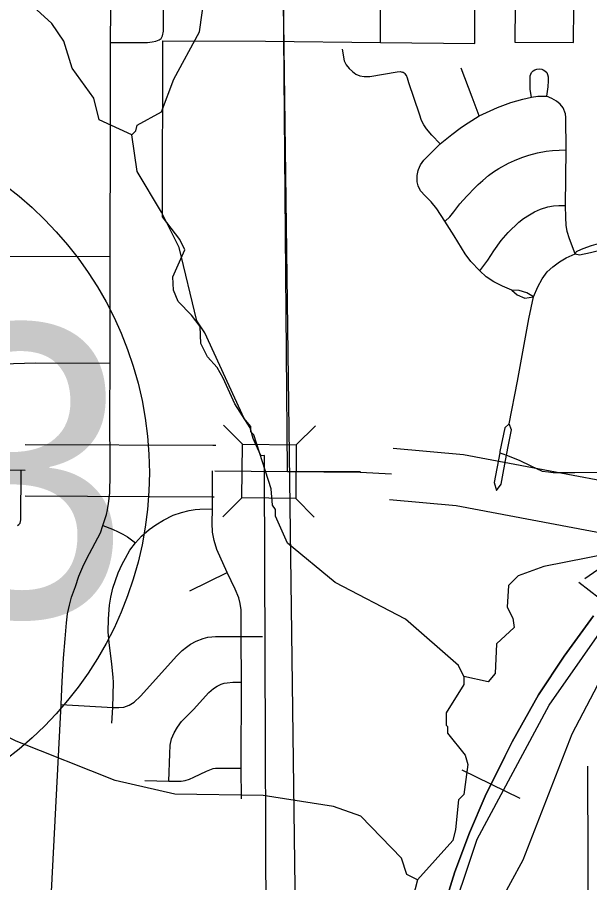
# Model space of a CAD drawing. Extents: x -1403959 to 81668, y -1400582 to 11018.
# Drawn here: x 7613.1 to 7677.6, y 8284.8 to 8382.1 of the extents above; entities that cross this region are included whole.
import ezdxf

# ---------------------------------------------------------------- set-up
doc = ezdxf.new("R2010")
doc.units = 0
for name, color, linetype in [('tdCiCityStreetTxt', 7, 'Continuous'), ('tdCiRRCL', 7, 'Continuous'), ('tdCiSectNmbr', 7, 'Continuous'), ('tdCiSectTwpRng', 7, 'Continuous'), ('tdCoClipBndry', 7, 'Continuous'), ('tdCoDivCarto', 7, 'Continuous'), ('tdCoSecRteBand', 7, 'Continuous'), ('tdCoSecRteCL', 7, 'Continuous'), ('tdCoSurfAsphalt', 7, 'Continuous'), ('tdCoSurfBitum', 7, 'Continuous'), ('tdCoSurfEarth', 7, 'Continuous'), ('tdCoTwpNameTxt', 7, 'Continuous')]:
    doc.layers.add(name, color=color, linetype=linetype)

msp = doc.modelspace()

# ---------------------------------------------------------------- linework, layer by layer
at = {"layer": 'tdCiCityStreetTxt'}
for points in [[(7636.354, 8336.26), (7638.474, 8334.102), (7644.525, 8334.048)], [(7646.683, 8336.168), (7644.525, 8334.048), (7644.471, 8327.997)], [(7636.262, 8325.93), (7638.42, 8328.051), (7638.474, 8334.102)], [(7646.546, 8325.885), (7644.471, 8327.997), (7638.42, 8328.051)]]:
    msp.add_lwpolyline(points, dxfattribs=at)
at = {"layer": 'tdCiRRCL'}
for points in [[(7641.235, 8259.511), (7640.945, 8331.053), (7640.949, 8332.819), (7640.569, 8332.784), (7640.516, 8332.924), (7639.695, 8334.73), (7639.334, 8335.927), (7637.63, 8338.651), (7636.293, 8341.539), (7635.63, 8342.753), (7634.545, 8343.943), (7633.798, 8345.422), (7633.708, 8347.333), (7632.75, 8348.619), (7631.229, 8350.166), (7630.711, 8351.427), (7630.631, 8352.926), (7631.691, 8355.306), (7631.989, 8355.976), (7631.419, 8357.138), (7629.482, 8359.702), (7629.518, 8379.482), (7641.057, 8379.478), (7654.013, 8379.323), (7653.925, 8403.462)], [(7669.2, 8387.667), (7669.137, 8379.339), (7675.761, 8379.304), (7675.876, 8391.265)], [(7641.235, 8259.511), (7640.945, 8331.053), (7640.949, 8332.819), (7640.569, 8332.784), (7640.516, 8332.924), (7639.695, 8334.73), (7639.334, 8335.927), (7637.63, 8338.651), (7636.293, 8341.539), (7635.63, 8342.753), (7634.545, 8343.943), (7633.798, 8345.422), (7633.708, 8347.333), (7632.75, 8348.619), (7631.229, 8350.166), (7630.711, 8351.427), (7630.631, 8352.926), (7631.691, 8355.306), (7631.989, 8355.976), (7631.419, 8357.138), (7629.482, 8359.702), (7629.518, 8379.482), (7641.057, 8379.478), (7654.013, 8379.323), (7664.645, 8379.195), (7664.677, 8390.324)]]:
    msp.add_lwpolyline(points, dxfattribs=at)
at = {"layer": 'tdCiSectNmbr'}
for points in [[(7623.622, 8379.3), (7623.666, 8383.009), (7623.694, 8392.084), (7623.805, 8392.943), (7624.007, 8393.801), (7624.3, 8394.548), (7624.673, 8395.355)], [(7623.542, 8337.215), (7623.585, 8343.24), (7623.598, 8355.233), (7623.613, 8369.534), (7623.622, 8379.3)], [(7623.592, 8331.188), (7623.588, 8331.573), (7623.542, 8337.215)], [(7622.756, 8324.951), (7623.159, 8326.198), (7623.29, 8326.719), (7623.411, 8327.415), (7623.542, 8328.576), (7623.583, 8330.743), (7623.592, 8331.188)], [(7618.069, 8304.792), (7618.19, 8307.413), (7618.331, 8310.024), (7618.502, 8312.199), (7618.653, 8314.001), (7618.794, 8315.031), (7618.986, 8315.98), (7619.228, 8316.896), (7619.661, 8318.093), (7620.054, 8319.265), (7620.497, 8320.312), (7620.941, 8321.231), (7622.483, 8324.123), (7622.756, 8324.951)], [(7592.045, 8264.368), (7592.796, 8264.858), (7593.406, 8265.168), (7594.892, 8265.727), (7599.997, 8267.798), (7608.669, 8271.382), (7610.93, 8272.303), (7612.208, 8272.942), (7613.128, 8273.583), (7614.065, 8274.288), (7614.765, 8274.948), (7615.265, 8275.627), (7615.665, 8276.217), (7616.045, 8276.948), (7616.305, 8277.779), (7616.535, 8278.538), (7616.695, 8279.318), (7616.785, 8280.136), (7618.069, 8304.792)]]:
    msp.add_lwpolyline(points, dxfattribs=at)
at = {"layer": 'tdCiSectTwpRng'}
for points in [[(7629.322, 8379.761), (7629.338, 8379.773), (7629.489, 8380.065), (7629.6, 8380.6), (7629.692, 8398.507), (7629.66, 8399.003), (7629.519, 8399.377), (7629.247, 8399.68)], [(7623.622, 8379.3), (7627.794, 8379.328), (7628.319, 8379.379), (7628.723, 8379.449), (7629.096, 8379.601)], [(7629.096, 8379.601), (7629.322, 8379.761)], [(7649.699, 8378.563), (7649.93, 8377.246), (7650.156, 8376.813), (7650.48, 8376.39), (7650.873, 8376.037), (7651.237, 8375.761), (7651.689, 8375.545), (7652.16, 8375.466), (7652.819, 8375.486), (7655.881, 8376.01), (7656.215, 8376.03), (7656.473, 8375.962)], [(7660.739, 8367.915), (7659.796, 8368.899), (7659.189, 8369.609), (7658.894, 8370.042), (7658.648, 8370.524), (7658.403, 8371.251), (7657.204, 8374.775), (7657.057, 8375.306), (7656.939, 8375.598), (7656.801, 8375.784), (7656.585, 8375.932), (7656.473, 8375.962)], [(7665.117, 8371.06), (7664.345, 8373.144), (7663.115, 8376.419)], [(7671.029, 8373.161), (7670.886, 8374.03), (7670.866, 8375.133), (7670.886, 8375.573), (7670.935, 8375.752), (7671.033, 8375.919), (7671.216, 8376.119), (7671.411, 8376.245), (7671.635, 8376.318), (7671.904, 8376.338), (7672.185, 8376.294), (7672.348, 8376.237), (7672.535, 8376.114), (7672.751, 8375.919), (7672.828, 8375.724), (7672.885, 8375.439), (7672.909, 8374.995), (7672.86, 8374.335), (7672.824, 8374.063), (7672.706, 8373.275)], [(7663.016, 8369.708), (7663.88, 8370.279), (7665.117, 8371.06), (7667.202, 8371.988), (7668.7, 8372.575), (7670.035, 8372.917), (7671.029, 8373.161), (7671.713, 8373.275), (7672.234, 8373.275), (7672.706, 8373.275)], [(7675.934, 8355.515), (7675.279, 8357.202), (7675.034, 8358.049), (7674.904, 8358.749), (7674.888, 8359.629), (7674.844, 8360.979), (7674.904, 8367.233), (7674.888, 8370.865), (7674.855, 8371.288), (7674.579, 8371.956), (7674.253, 8372.379), (7673.846, 8372.721), (7673.308, 8373.014), (7672.706, 8373.275)], [(7658.278, 8365.002), (7658.506, 8365.556), (7658.897, 8366.077), (7660.739, 8367.915), (7662.04, 8368.96), (7662.968, 8369.676), (7663.016, 8369.708)], [(7661.289, 8359.216), (7661.836, 8359.689), (7662.266, 8360.248), (7662.935, 8361.164), (7663.732, 8362.025), (7664.657, 8362.986), (7664.996, 8363.325), (7665.527, 8363.783), (7666.168, 8364.333), (7666.755, 8364.754), (7667.35, 8365.148), (7668.431, 8365.743), (7669.09, 8366.046), (7669.924, 8366.385), (7670.721, 8366.641), (7671.692, 8366.888), (7672.672, 8367.081), (7673.386, 8367.163), (7674.896, 8367.233)], [(7674.896, 8367.233), (7674.904, 8367.233)], [(7668.807, 8351.451), (7667.755, 8351.894), (7666.778, 8352.366), (7665.915, 8352.936), (7665.212, 8353.622), (7664.206, 8354.662), (7663.554, 8355.541), (7662.317, 8357.561), (7661.258, 8359.189), (7660.346, 8360.589), (7659.727, 8361.371), (7659.06, 8362.071), (7658.522, 8362.625), (7658.246, 8363.179), (7658.132, 8363.635), (7658.132, 8364.351), (7658.253, 8364.889)], [(7658.253, 8364.889), (7658.278, 8365.002)], [(7665.212, 8353.622), (7666.111, 8354.816), (7666.774, 8355.849), (7667.614, 8357.043), (7668.381, 8357.943), (7669.583, 8359.086), (7670.128, 8359.513), (7670.777, 8359.926), (7671.352, 8360.236), (7672.044, 8360.546), (7672.87, 8360.828), (7673.509, 8360.922), (7674.092, 8360.96), (7674.844, 8360.979)], [(7686.956, 8359.116), (7686.392, 8359.323), (7686.061, 8359.219), (7685.459, 8359.022), (7684.972, 8358.836), (7684.464, 8358.659), (7683.936, 8358.442), (7683.189, 8358.162), (7682.474, 8357.851), (7681.873, 8357.623), (7681.044, 8357.343), (7680.318, 8357.136), (7679.52, 8356.908), (7678.794, 8356.721), (7677.747, 8356.441), (7677.198, 8356.255), (7676.628, 8356.027), (7676.047, 8355.767), (7675.934, 8355.515)], [(7675.934, 8355.515), (7676.411, 8355.426), (7677.671, 8355.693), (7679.007, 8356.018), (7680.533, 8356.476), (7681.545, 8356.762), (7682.823, 8357.22), (7683.586, 8357.506), (7684.56, 8357.926), (7685.266, 8358.231), (7686.201, 8358.575), (7686.582, 8358.708), (7686.956, 8359.116)], [(7599.526, 8355.171), (7611.519, 8355.252), (7623.598, 8355.233)], [(7668.487, 8336.381), (7669.438, 8341.199), (7670.71, 8348.226), (7671.236, 8350.671), (7671.725, 8351.83), (7672.213, 8352.714), (7672.796, 8353.485), (7673.416, 8354.067), (7674.168, 8354.632), (7674.92, 8355.064), (7675.934, 8355.515)], [(7668.807, 8351.451), (7669.387, 8350.902), (7670.261, 8350.545), (7671.236, 8350.671)], [(7671.236, 8350.671), (7670.492, 8351.157), (7669.641, 8351.419), (7668.807, 8351.451)], [(7578.483, 8343.234), (7580.912, 8343.282), (7583.767, 8343.181), (7587.344, 8343.157), (7591.686, 8343.433), (7592.362, 8343.453), (7593.119, 8343.423), (7595.433, 8343.13), (7599.497, 8343.16), (7611.449, 8343.13), (7615.177, 8343.25), (7623.585, 8343.24)], [(7668.487, 8336.381), (7668.014, 8335.958), (7667.468, 8333.3), (7667.438, 8333.134)], [(7668.221, 8332.885), (7668.437, 8334.045), (7668.76, 8335.71), (7668.487, 8336.381)], [(7667.438, 8333.134), (7666.828, 8329.778), (7667.07, 8328.902)], [(7667.07, 8328.902), (7667.617, 8329.622), (7667.691, 8330.02), (7667.84, 8330.84), (7668.221, 8332.885)], [(7667.438, 8333.134), (7667.781, 8333.025)], [(7667.781, 8333.025), (7668.221, 8332.885), (7669.612, 8332.311), (7670.931, 8331.662), (7672.229, 8331.076), (7672.941, 8330.977)], [(7613.137, 8324.953), (7613.281, 8325.049), (7613.431, 8325.227), (7613.534, 8325.583), (7613.566, 8331.172)], [(7638.359, 8294.186), (7638.348, 8297.631), (7638.349, 8307.336), (7638.316, 8312.472), (7638.334, 8315.445), (7638.228, 8316.183), (7638.063, 8316.814), (7637.672, 8317.793), (7636.762, 8319.681), (7635.598, 8322.237), (7635.297, 8323.26), (7635.117, 8324.19), (7635.056, 8325.228), (7635.089, 8326.835), (7635.105, 8331.098)], [(7672.941, 8330.977), (7673.443, 8330.908), (7675.914, 8330.929), (7681.379, 8330.992), (7684.75, 8330.95), (7686.802, 8330.971), (7687.891, 8330.929), (7688.687, 8330.699), (7689.14, 8330.515)], [(7623.777, 8302.692), (7623.898, 8304.489), (7623.973, 8307.267), (7623.918, 8307.897), (7623.763, 8309.361), (7623.462, 8311.771), (7623.362, 8312.989), (7623.379, 8314.463), (7623.489, 8315.996), (7623.653, 8316.905), (7623.89, 8317.909), (7624.173, 8318.767), (7624.492, 8319.639), (7624.92, 8320.588), (7625.31, 8321.279), (7625.811, 8322.183), (7626.451, 8323.009), (7627.09, 8323.748), (7627.972, 8324.494), (7628.72, 8325.042), (7629.569, 8325.562), (7630.681, 8326.1), (7631.615, 8326.418), (7632.491, 8326.637), (7633.139, 8326.769), (7633.67, 8326.806), (7635.089, 8326.835)], [(7622.756, 8324.951), (7623.856, 8324.527), (7624.471, 8324.234), (7624.996, 8323.972), (7625.551, 8323.669), (7626.451, 8323.009)], [(7632.564, 8317.6), (7636.762, 8319.681)], [(7618.069, 8304.792), (7623.898, 8304.489), (7624.573, 8304.479), (7625.102, 8304.525), (7625.704, 8304.726), (7626.297, 8305.081), (7626.99, 8305.766), (7631.09, 8310.274), (7631.701, 8310.886), (7632.184, 8311.278), (7632.631, 8311.588), (7633.257, 8311.926), (7634.055, 8312.232), (7634.593, 8312.37), (7635.022, 8312.435), (7635.423, 8312.45), (7638.316, 8312.472), (7640.723, 8312.464)], [(7630.182, 8296.19), (7630.292, 8299.261), (7630.342, 8300.237), (7630.493, 8300.928), (7630.773, 8301.607), (7631.153, 8302.248), (7631.624, 8302.91), (7632.945, 8304.252), (7634.68, 8306.162), (7635.206, 8306.614), (7635.612, 8306.869), (7636.078, 8307.095), (7636.414, 8307.195), (7636.755, 8307.246), (7637.386, 8307.306), (7638.349, 8307.336)], [(7627.469, 8296.255), (7630.182, 8296.19), (7631.234, 8296.165), (7631.584, 8296.185), (7632.015, 8296.265), (7632.495, 8296.425), (7632.996, 8296.636), (7634.411, 8297.3), (7634.802, 8297.471), (7635.173, 8297.591), (7635.454, 8297.652), (7635.761, 8297.651), (7636.413, 8297.651), (7638.348, 8297.631)], [(7677.37, 8261.103), (7677.458, 8261.696), (7677.469, 8264.864), (7677.348, 8297.872)]]:
    msp.add_lwpolyline(points, dxfattribs=at)
at = {"layer": 'tdCoClipBndry'}
msp.add_lwpolyline([(7504.769, 8571.646), (7555.685, 8573.804), (7640.61, 8574.806), (7642.765, 8408.032), (7658.379, 8408.57), (7656.056, 8392.826), (7650.894, 8386.632), (7643.069, 8384.532), (7643.527, 8331.052), (7651.757, 8331.026)], dxfattribs=at)
at = {"layer": 'tdCoDivCarto'}
for points in [[(7614.006, 8334.08), (7635.132, 8334), (7635.484, 8333.988)], [(7655.445, 8333.661), (7663.37, 8332.96), (7691.265, 8327.693), (7701.107, 8325.806), (7705.702, 8325.199), (7711.617, 8324.772), (7745.127, 8324.708), (7756, 8324.481), (7774.658, 8322.977), (7785.376, 8322.211), (7798.41, 8321.722)], [(7614.028, 8328.276), (7635.013, 8328.197), (7635.275, 8328.188)], [(7655.042, 8327.872), (7662.55, 8327.211), (7690.177, 8321.992), (7700.112, 8320.087), (7705.088, 8319.427), (7711.316, 8318.976), (7745.069, 8318.904), (7755.773, 8318.681), (7774.124, 8317.198), (7785.071, 8316.415), (7797.355, 8315.96)]]:
    msp.add_lwpolyline(points, dxfattribs=at)
at = {"layer": 'tdCoSecRteBand'}
for p, q in [((7682.068, 8314.077), (7676.361, 8318.556)), ((7669.731, 8294.226), (7663.225, 8297.435))]:
    msp.add_line(p, q, dxfattribs=at)
for points in [[(7501.679, 8252.999), (7525.639, 8246.212), (7582.398, 8225.897), (7606.277, 8220.051), (7615.181, 8218.761), (7630.667, 8219.276), (7635.441, 8221.083), (7641.959, 8225.423), (7644.87, 8228.926), (7649.168, 8237.464), (7650.862, 8242.651), (7654.57, 8258.825), (7664.883, 8289.638), (7673.016, 8304.731), (7684.513, 8321.188)], [(7648.252, 8230.603), (7649.46, 8232.12), (7654.683, 8243.709), (7656.244, 8256.53), (7659.788, 8268.735), (7664.544, 8277.119), (7670.069, 8287.333), (7675.604, 8301.517), (7680.976, 8311.732), (7688.178, 8321.025)], [(7678.002, 8314.771), (7674.714, 8310.251), (7671.817, 8305.895), (7668.838, 8300.614), (7668.019, 8298.954), (7665.818, 8294.492), (7664.03, 8290.382), (7662.386, 8285.985), (7660.393, 8279.554)], [(7660.393, 8279.554), (7662.386, 8285.985), (7664.03, 8290.382), (7665.818, 8294.492), (7668.019, 8298.954), (7668.838, 8300.614), (7671.817, 8305.895), (7674.714, 8310.251), (7678.002, 8314.771)]]:
    msp.add_lwpolyline(points, dxfattribs=at)
at = {"layer": 'tdCoSecRteCL'}
for points in [[(7538.009, 8330.558), (7556.398, 8331.001), (7571.179, 8331.188), (7607.288, 8331.211), (7614.017, 8331.178)], [(7635.379, 8331.088), (7651.718, 8330.944), (7655.243, 8330.767)]]:
    msp.add_lwpolyline(points, dxfattribs=at)
at = {"layer": 'tdCoSurfAsphalt'}
msp.add_circle((7587.669, 8330.893), 40.327, dxfattribs=at)
at = {"layer": 'tdCoSurfBitum'}
for points in [[(7682.496, 8322.318), (7672.415, 8320.34), (7669.513, 8319.273), (7668.443, 8318.205), (7668.289, 8315.762), (7668.9, 8314.54), (7669.052, 8313.471), (7667.066, 8311.641), (7666.912, 8308.281), (7666.147, 8307.366), (7663.399, 8307.978), (7662.789, 8309.2), (7656.834, 8314.395), (7648.895, 8318.523), (7643.552, 8322.955), (7642.179, 8326.009), (7642.179, 8326.772), (7641.874, 8327.231), (7641.722, 8329.063), (7639.74, 8335.172), (7639.434, 8335.477), (7639.435, 8336.088), (7638.671, 8337.004), (7634.247, 8346.627), (7633.331, 8348.001), (7631.349, 8356.248), (7629.366, 8360.218), (7626.619, 8364.801), (7626.01, 8368.923), (7626.468, 8369.381), (7626.621, 8369.992), (7629.371, 8371.517), (7630.747, 8375.181), (7633.651, 8380.522), (7634.264, 8385.102)], [(7626.01, 8368.923), (7622.346, 8370.606), (7621.735, 8373.049), (7619.294, 8376.41), (7618.379, 8379.464), (7617.005, 8381.449), (7615.326, 8382.977)], [(7658.196, 8285.079), (7656.975, 8285.691), (7656.365, 8287.523), (7651.785, 8292.259), (7648.731, 8293.33), (7640.79, 8294.557), (7630.863, 8294.717), (7624.144, 8296.248), (7612.998, 8300.683), (7607.959, 8303.129), (7602.464, 8310.157), (7597.732, 8314.588), (7594.832, 8318.254), (7590.558, 8322.226), (7582.16, 8326.202), (7576.968, 8328.038)], [(7663.399, 8307.978), (7663.399, 8307.062), (7661.412, 8303.857), (7661.411, 8302.483), (7661.564, 8302.33), (7661.564, 8301.567), (7663.548, 8299.123), (7663.852, 8298.054), (7663.393, 8294.695), (7662.782, 8294.084), (7662.475, 8290.726), (7662.169, 8289.504), (7658.196, 8285.079)], [(7658.196, 8285.079), (7657.431, 8282.179), (7653.151, 8274.089), (7653.609, 8272.715), (7654.983, 8271.034), (7654.982, 8268.897), (7654.065, 8267.218), (7652.843, 8265.998), (7652.078, 8264.166), (7652.228, 8257.142), (7650.699, 8254.242), (7649.171, 8252.411), (7643.366, 8249.209), (7641.991, 8247.988), (7639.393, 8244.325), (7636.49, 8241.579), (7633.587, 8237.306), (7629.46, 8229.369), (7628.083, 8226.163), (7626.708, 8223.569), (7625.332, 8220.363), (7625.788, 8215.629), (7626.093, 8214.865), (7626.7, 8206.62)]]:
    msp.add_lwpolyline(points, dxfattribs=at)
at = {"layer": 'tdCoSurfEarth'}
msp.add_line((7681.123, 8321.783), (7677.022, 8318.967), dxfattribs=at)
at = {"layer": 'tdCoTwpNameTxt'}
msp.add_lwpolyline([(7555.685, 8573.804), (7640.61, 8574.806), (7641.305, 8520.976), (7642.483, 8429.838), (7642.765, 8408.032), (7658.379, 8408.57), (7656.056, 8392.826), (7650.894, 8386.632), (7643.069, 8384.532), (7644.662, 8261.255), (7645.195, 8219.983), (7646.502, 8118.844), (7647.931, 8008.344), (7648.687, 7949.832)], dxfattribs=at)

# ---------------------------------------------------------------- texts
at = {"layer": 'tdCoSurfAsphalt'}
msp.add_text('163', height=32.8875, dxfattribs=at).set_placement((7552.472, 8314.664))

doc.saveas('drawing.dxf')
